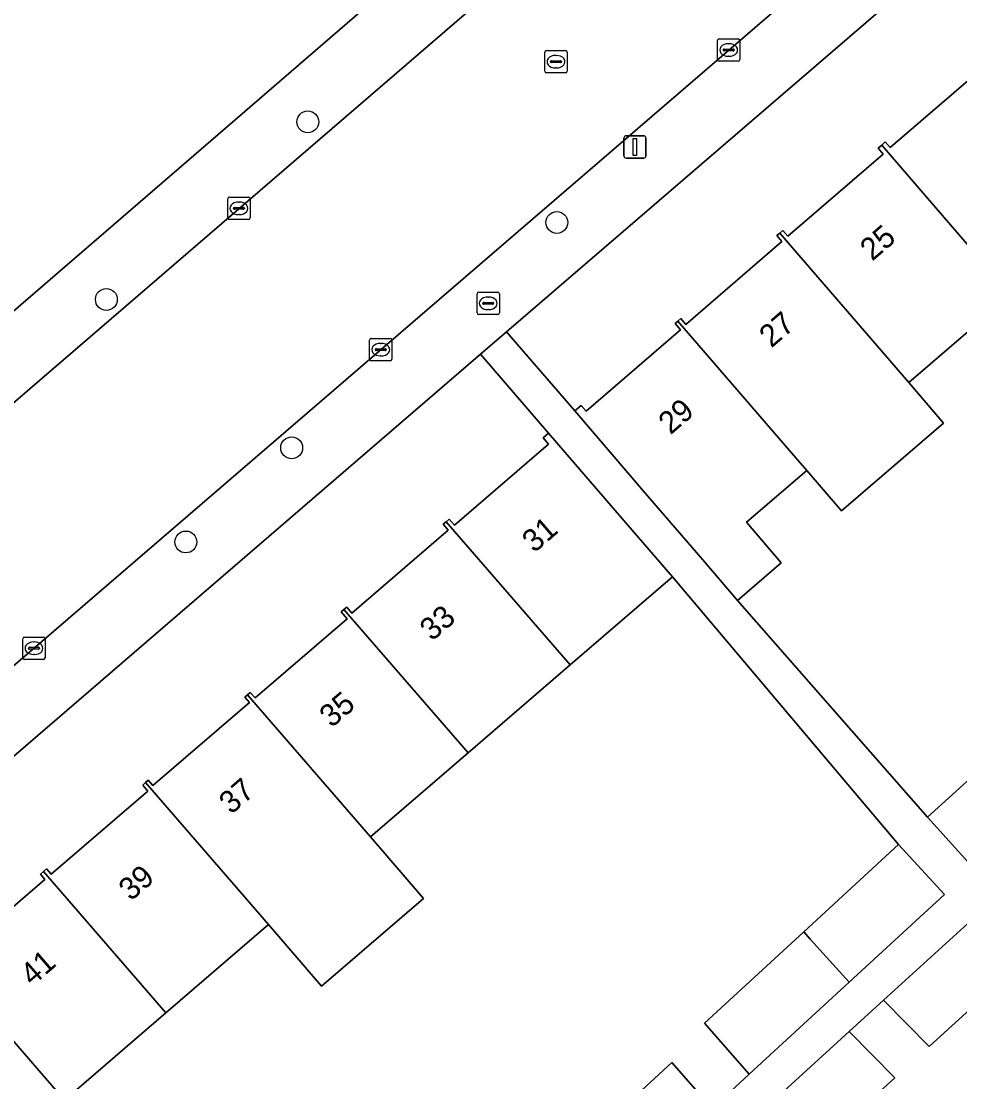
# Model space of a CAD drawing. Extents: x 159217 to 160349, y 381246 to 382172.
# Drawn here: x 160012.93 to 160054.9, y 381881.22 to 381928.65 of the extents above; entities that cross this region are included whole.
import ezdxf

# ---------------------------------------------------------------- set-up
doc = ezdxf.new("R2010")
doc.units = 0
for name, color, linetype in [('IMGEO_Boom', 7, 'Continuous'), ('IMGEO_Brandkraan', 7, 'Continuous'), ('IMGEO_Erf', 7, 'Continuous'), ('IMGEO_Kolk', 7, 'Continuous'), ('IMGEO_Lichtmast', 7, 'Continuous'), ('IMGEO_Pand', 7, 'Continuous'), ('IMGEO_Pand_nummerreeks', 7, 'Continuous'), ('IMGEO_Rijbaan_lokaal_open', 7, 'Continuous'), ('IMGEO_Rioolput', 7, 'Continuous'), ('IMGEO_Voetpad_open', 7, 'Continuous')]:
    doc.layers.add(name, color=color, linetype=linetype)

msp = doc.modelspace()

# ---------------------------------------------------------------- linework, layer by layer
at = {"layer": 'IMGEO_Boom'}
for centre in [(160025.745, 381924.148), (160036.883, 381919.652), (160016.74, 381916.209), (160025.025, 381909.571), (160020.292, 381905.364)]:
    msp.add_circle(centre, 0.489, dxfattribs=at)
at = {"layer": 'IMGEO_Brandkraan'}
for p, q in [((160033.313, 381915.609), (160033.313, 381916.461)), ((160033.388, 381916.535), (160034.24, 381916.535)), ((160034.314, 381916.461), (160034.314, 381915.609)), ((160033.572, 381916.029), (160033.572, 381916.041)), ((160034.01, 381915.992), (160033.612, 381915.992)), ((160033.615, 381916.078), (160034.013, 381916.078)), ((160033.801, 381916.315), (160033.826, 381916.315)), ((160034.056, 381916.041), (160034.056, 381916.029)), ((160034.24, 381915.535), (160033.388, 381915.535)), ((160033.824, 381915.755), (160033.799, 381915.755))]:
    msp.add_line(p, q, dxfattribs=at)
for points in [[(160033.313, 381915.609), (160033.313, 381916.461)], [(160033.388, 381916.535), (160034.24, 381916.535)], [(160034.314, 381916.461), (160034.314, 381915.609)], [(160034.24, 381915.535), (160033.388, 381915.535)]]:
    msp.add_lwpolyline(points, dxfattribs=at)
for centre, radius, start, end in [((160033.39, 381916.459), 0.0765, 91.552, 178.448), ((160033.39, 381916.459), 0.0765, 91.552, 178.448), ((160034.238, 381916.459), 0.0765, 1.552, 88.448), ((160034.238, 381916.459), 0.0765, 1.552, 88.448), ((160033.612, 381916.038), 0.0403, 85.8775, 175.7526), ((160033.609, 381916.028), 0.0366, 178.938, 274.7102), ((160034.013, 381916.035), 0.043, 264.8664, 352.4533), ((160034.017, 381916.04), 0.0386, 1.7309, 96.639), ((160033.39, 381915.611), 0.0765, 181.552, 268.448), ((160033.39, 381915.611), 0.0765, 181.552, 268.448), ((160034.238, 381915.611), 0.0765, 271.552, 358.448), ((160034.238, 381915.611), 0.0765, 271.552, 358.448)]:
    msp.add_arc(centre, radius, start, end, dxfattribs=at)
for centre, major_axis, ratio, start_param, end_param in [((160033.8, 381916.035), (-0.387, 0.002), 0.722429, 4.712389, 7.853982), ((160033.825, 381916.035), (-0.39, 0.002), 0.717154, 1.570796, 4.712389)]:
    msp.add_ellipse(centre, major_axis=major_axis, ratio=ratio, start_param=start_param, end_param=end_param, dxfattribs=at)
at = {"layer": 'IMGEO_Erf'}
for points in [[(159951.731, 381863.172), (160032.516, 381932.902), (160035.937, 381935.855), (160047.054, 381945.45), (160050.259, 381948.217), (160066.708, 381962.801), (160069.798, 381966.001)], [(160067.439, 381942.998), (160034.634, 381914.758), (160037.679, 381911.22), (160037.972, 381911.472), (160038.196, 381911.212), (160042.416, 381914.844), (160042.168, 381915.132), (160042.296, 381915.242), (160042.424, 381915.352), (160042.645, 381915.095), (160046.948, 381918.798), (160046.721, 381919.062), (160046.852, 381919.175), (160046.986, 381919.29), (160047.206, 381919.035), (160051.475, 381922.709), (160051.248, 381922.973), (160051.41, 381923.112), (160051.57, 381923.25), (160051.783, 381923.003), (160055.997, 381926.63)], [(160057.181, 381916.418), (160052.615, 381912.488), (160054.174, 381910.677), (160049.612, 381906.75), (160048.053, 381908.562), (160045.358, 381906.243), (160046.918, 381904.431), (160044.967, 381902.752), (160053.451, 381893.049), (160057.928, 381897.108)], [(160009.726, 381886.595), (160013.99, 381890.266), (160013.787, 381890.502), (160013.927, 381890.622), (160014.069, 381890.744), (160014.275, 381890.505), (160018.597, 381894.225), (160018.367, 381894.493), (160018.49, 381894.599), (160018.615, 381894.707), (160018.818, 381894.471), (160023.132, 381898.183), (160022.927, 381898.421), (160023.051, 381898.527), (160023.175, 381898.634), (160023.388, 381898.387), (160027.507, 381901.932), (160027.241, 381902.241), (160027.362, 381902.345), (160027.487, 381902.452), (160027.722, 381902.179), (160032.027, 381905.884), (160031.796, 381906.153), (160031.931, 381906.269), (160032.064, 381906.384), (160032.302, 381906.107), (160036.513, 381909.731), (160036.264, 381910.022), (160036.511, 381910.234), (160033.475, 381913.761), (160000, 381884.944)], [(160039.334, 381879.61), (160042.03, 381882.092), (160043.83, 381880.035), (160045.482, 381881.556), (160043.481, 381883.844), (160047.919, 381887.931), (160052.159, 381891.834), (160042.051, 381903.798), (160037.477, 381899.861), (160032.912, 381895.932), (160028.547, 381892.175), (160030.915, 381889.425), (160026.353, 381885.498), (160023.986, 381888.249), (160019.398, 381884.3), (160014.863, 381880.397)], [(160067.787, 381877.048), (160057.544, 381886.458), (160053.532, 381882.802), (160051.489, 381884.866), (160049.953, 381883.467), (160051.997, 381881.402), (160049.055, 381878.721)]]:
    msp.add_lwpolyline(points, dxfattribs=at)
at = {"layer": 'IMGEO_Kolk'}
for p, q in [((160044.065, 381926.936), (160044.065, 381927.788)), ((160044.14, 381927.862), (160044.992, 381927.862)), ((160045.066, 381927.788), (160045.066, 381926.936)), ((160044.324, 381927.356), (160044.324, 381927.368)), ((160044.762, 381927.319), (160044.364, 381927.319)), ((160044.367, 381927.405), (160044.765, 381927.405)), ((160044.553, 381927.642), (160044.578, 381927.642)), ((160044.808, 381927.368), (160044.808, 381927.356)), ((160044.992, 381926.862), (160044.14, 381926.862)), ((160044.576, 381927.082), (160044.551, 381927.082)), ((160022.166, 381919.856), (160022.166, 381920.708)), ((160022.241, 381920.782), (160023.093, 381920.782)), ((160023.167, 381920.708), (160023.167, 381919.856)), ((160022.425, 381920.276), (160022.425, 381920.288)), ((160022.863, 381920.239), (160022.465, 381920.239)), ((160022.468, 381920.325), (160022.866, 381920.325)), ((160022.654, 381920.562), (160022.679, 381920.562)), ((160022.909, 381920.288), (160022.909, 381920.276)), ((160023.093, 381919.782), (160022.241, 381919.782)), ((160022.677, 381920.002), (160022.652, 381920.002)), ((160028.583, 381914.464), (160029.435, 381914.464)), ((160028.508, 381913.538), (160028.508, 381914.39)), ((160028.767, 381913.958), (160028.767, 381913.97)), ((160028.81, 381914.007), (160029.208, 381914.007)), ((160028.996, 381914.244), (160029.021, 381914.244)), ((160029.251, 381913.97), (160029.251, 381913.958)), ((160029.509, 381914.39), (160029.509, 381913.538)), ((160029.205, 381913.921), (160028.807, 381913.921)), ((160029.019, 381913.684), (160028.994, 381913.684)), ((160029.435, 381913.464), (160028.583, 381913.464)), ((160013.001, 381900.184), (160013.001, 381901.036)), ((160013.076, 381901.11), (160013.928, 381901.11)), ((160013.489, 381900.89), (160013.514, 381900.89)), ((160014.002, 381901.036), (160014.002, 381900.184)), ((160013.26, 381900.604), (160013.26, 381900.616)), ((160013.698, 381900.567), (160013.3, 381900.567)), ((160013.303, 381900.653), (160013.701, 381900.653)), ((160013.512, 381900.33), (160013.487, 381900.33)), ((160013.744, 381900.616), (160013.744, 381900.604)), ((160013.928, 381900.11), (160013.076, 381900.11))]:
    msp.add_line(p, q, dxfattribs=at)
for points in [[(160044.065, 381926.936), (160044.065, 381927.788)], [(160044.14, 381927.862), (160044.992, 381927.862)], [(160045.066, 381927.788), (160045.066, 381926.936)], [(160044.992, 381926.862), (160044.14, 381926.862)], [(160022.166, 381919.856), (160022.166, 381920.708)], [(160022.241, 381920.782), (160023.093, 381920.782)], [(160023.167, 381920.708), (160023.167, 381919.856)], [(160023.093, 381919.782), (160022.241, 381919.782)], [(160028.583, 381914.464), (160029.435, 381914.464)], [(160028.508, 381913.538), (160028.508, 381914.39)], [(160029.509, 381914.39), (160029.509, 381913.538)], [(160029.435, 381913.464), (160028.583, 381913.464)], [(160013.001, 381900.184), (160013.001, 381901.036)], [(160013.076, 381901.11), (160013.928, 381901.11)], [(160014.002, 381901.036), (160014.002, 381900.184)], [(160013.928, 381900.11), (160013.076, 381900.11)]]:
    msp.add_lwpolyline(points, dxfattribs=at)
for centre, radius, start, end in [((160044.142, 381927.786), 0.0765, 91.552, 178.448), ((160044.142, 381927.786), 0.0765, 91.552, 178.448), ((160044.99, 381927.786), 0.0765, 1.552, 88.448), ((160044.99, 381927.786), 0.0765, 1.552, 88.448), ((160044.364, 381927.365), 0.0403, 85.8775, 175.7526), ((160044.361, 381927.355), 0.0366, 178.938, 274.7102), ((160044.765, 381927.362), 0.043, 264.8664, 352.4533), ((160044.769, 381927.367), 0.0386, 1.7309, 96.639), ((160044.142, 381926.938), 0.0765, 181.552, 268.448), ((160044.142, 381926.938), 0.0765, 181.552, 268.448), ((160044.99, 381926.938), 0.0765, 271.552, 358.448), ((160044.99, 381926.938), 0.0765, 271.552, 358.448), ((160022.243, 381920.706), 0.0765, 91.552, 178.448), ((160022.243, 381920.706), 0.0765, 91.552, 178.448), ((160023.091, 381920.706), 0.0765, 1.552, 88.448), ((160023.091, 381920.706), 0.0765, 1.552, 88.448), ((160022.465, 381920.285), 0.0403, 85.8775, 175.7526), ((160022.462, 381920.275), 0.0366, 178.938, 274.7102), ((160022.866, 381920.282), 0.043, 264.8664, 352.4533), ((160022.87, 381920.287), 0.0386, 1.7309, 96.639), ((160022.243, 381919.858), 0.0765, 181.552, 268.448), ((160022.243, 381919.858), 0.0765, 181.552, 268.448), ((160023.091, 381919.858), 0.0765, 271.552, 358.448), ((160023.091, 381919.858), 0.0765, 271.552, 358.448), ((160028.585, 381914.388), 0.0765, 91.552, 178.448), ((160028.585, 381914.388), 0.0765, 91.552, 178.448), ((160029.433, 381914.388), 0.0765, 1.552, 88.448), ((160029.433, 381914.388), 0.0765, 1.552, 88.448), ((160028.807, 381913.967), 0.0403, 85.8775, 175.7526), ((160029.212, 381913.969), 0.0386, 1.7309, 96.639), ((160028.585, 381913.54), 0.0765, 181.552, 268.448), ((160028.585, 381913.54), 0.0765, 181.552, 268.448), ((160028.804, 381913.957), 0.0366, 178.938, 274.7102), ((160029.208, 381913.964), 0.043, 264.8664, 352.4533), ((160029.433, 381913.54), 0.0765, 271.552, 358.448), ((160029.433, 381913.54), 0.0765, 271.552, 358.448), ((160013.078, 381901.034), 0.0765, 91.552, 178.448), ((160013.078, 381901.034), 0.0765, 91.552, 178.448), ((160013.926, 381901.034), 0.0765, 1.552, 88.448), ((160013.926, 381901.034), 0.0765, 1.552, 88.448), ((160013.3, 381900.613), 0.0403, 85.8775, 175.7526), ((160013.297, 381900.603), 0.0366, 178.938, 274.7102), ((160013.701, 381900.61), 0.043, 264.8664, 352.4533), ((160013.705, 381900.615), 0.0386, 1.7309, 96.639), ((160013.078, 381900.186), 0.0765, 181.552, 268.448), ((160013.078, 381900.186), 0.0765, 181.552, 268.448), ((160013.926, 381900.186), 0.0765, 271.552, 358.448), ((160013.926, 381900.186), 0.0765, 271.552, 358.448)]:
    msp.add_arc(centre, radius, start, end, dxfattribs=at)
for centre, major_axis, ratio, start_param, end_param in [((160044.552, 381927.362), (-0.387, 0.002), 0.722429, 4.712389, 7.853982), ((160044.577, 381927.362), (-0.39, 0.002), 0.717154, 1.570796, 4.712389), ((160022.653, 381920.282), (-0.387, 0.002), 0.722429, 4.712389, 7.853982), ((160022.678, 381920.282), (-0.39, 0.002), 0.717154, 1.570796, 4.712389), ((160028.995, 381913.964), (-0.387, 0.002), 0.722429, 4.712389, 7.853982), ((160029.02, 381913.964), (-0.39, 0.002), 0.717154, 1.570796, 4.712389), ((160013.488, 381900.61), (-0.387, 0.002), 0.722429, 4.712389, 7.853982), ((160013.513, 381900.61), (-0.39, 0.002), 0.717154, 1.570796, 4.712389)]:
    msp.add_ellipse(centre, major_axis=major_axis, ratio=ratio, start_param=start_param, end_param=end_param, dxfattribs=at)
at = {"layer": 'IMGEO_Lichtmast'}
for p, q in [((160039.977, 381923.527), (160040.767, 381923.527)), ((160040.767, 381923.527), (160039.977, 381923.527)), ((160039.877, 381922.627), (160039.877, 381923.427)), ((160039.877, 381923.427), (160039.877, 381922.627)), ((160040.867, 381923.427), (160040.867, 381922.627)), ((160040.867, 381922.627), (160040.867, 381923.427)), ((160040.767, 381922.527), (160039.977, 381922.527)), ((160039.977, 381922.527), (160040.767, 381922.527))]:
    msp.add_line(p, q, dxfattribs=at)
msp.add_lwpolyline([(160040.297, 381923.402), (160040.447, 381923.402), (160040.447, 381922.652), (160040.297, 381922.652), (160040.297, 381923.402)], dxfattribs=at)
for centre, start, end in [((160039.977, 381923.427), 90, 180), ((160039.977, 381923.427), 90, 180), ((160040.767, 381923.427), 0, 90), ((160040.767, 381923.427), 360, 90), ((160039.977, 381922.627), 180, 270), ((160039.977, 381922.627), 180, 270), ((160040.767, 381922.627), 270, 0), ((160040.767, 381922.627), 270, 0)]:
    msp.add_arc(centre, 0.1, start, end, dxfattribs=at)
at = {"layer": 'IMGEO_Pand'}
for points in [[(160055.977, 381927.005), (160055.803, 381926.855), (160055.997, 381926.63), (160051.783, 381923.003), (160051.57, 381923.25), (160051.41, 381923.112), (160057.181, 381916.418), (160058.946, 381914.371), (160063.494, 381918.286), (160061.729, 381920.333)], [(160057.181, 381916.418), (160051.41, 381923.112), (160051.248, 381922.973), (160051.475, 381922.709), (160047.206, 381919.035), (160046.986, 381919.29), (160046.852, 381919.175), (160052.615, 381912.488)], [(160048.053, 381908.562), (160049.612, 381906.75), (160054.174, 381910.677), (160052.615, 381912.488), (160046.852, 381919.175), (160046.721, 381919.062), (160046.948, 381918.798), (160042.645, 381915.095), (160042.424, 381915.352), (160042.296, 381915.242), (160047.664, 381909.015)], [(160048.053, 381908.562), (160047.664, 381909.015), (160042.296, 381915.242), (160042.168, 381915.132), (160042.416, 381914.844), (160038.196, 381911.212), (160037.972, 381911.472), (160037.679, 381911.22), (160040.94, 381907.431), (160043.408, 381904.564), (160044.967, 381902.752), (160046.918, 381904.431), (160045.358, 381906.243)], [(160031.931, 381906.269), (160037.477, 381899.861), (160042.051, 381903.798), (160039.773, 381906.445), (160036.511, 381910.234), (160036.264, 381910.022), (160036.513, 381909.731), (160032.302, 381906.107), (160032.064, 381906.384)], [(160031.931, 381906.269), (160031.796, 381906.153), (160032.027, 381905.884), (160027.722, 381902.179), (160027.487, 381902.452), (160027.362, 381902.345), (160032.912, 381895.932), (160037.477, 381899.861)], [(160023.051, 381898.527), (160028.547, 381892.175), (160032.912, 381895.932), (160027.362, 381902.345), (160027.241, 381902.241), (160027.507, 381901.932), (160023.388, 381898.387), (160023.175, 381898.634)], [(160023.986, 381888.249), (160026.353, 381885.498), (160030.915, 381889.425), (160028.547, 381892.175), (160023.051, 381898.527), (160022.927, 381898.421), (160023.132, 381898.183), (160018.818, 381894.471), (160018.615, 381894.707), (160018.49, 381894.599)], [(160057.928, 381897.108), (160053.451, 381893.049), (160055.391, 381890.908), (160059.815, 381894.919)], [(160023.986, 381888.249), (160018.49, 381894.599), (160018.367, 381894.493), (160018.597, 381894.225), (160014.275, 381890.505), (160014.069, 381890.744), (160013.927, 381890.622), (160019.398, 381884.3)], [(160049.954, 381885.673), (160054.217, 381889.598), (160052.159, 381891.834), (160047.919, 381887.931), (160048.212, 381887.596)], [(160013.927, 381890.622), (160013.787, 381890.502), (160013.99, 381890.266), (160009.726, 381886.595), (160009.521, 381886.832), (160009.392, 381886.721), (160014.863, 381880.397), (160019.398, 381884.3)], [(160051.489, 381884.866), (160053.532, 381882.802), (160057.544, 381886.458), (160055.589, 381888.603)], [(160049.954, 381885.673), (160048.212, 381887.596), (160047.919, 381887.931), (160043.481, 381883.844), (160045.482, 381881.556)], [(160010.339, 381876.502), (160014.863, 381880.397), (160009.392, 381886.721), (160009.266, 381886.612), (160009.466, 381886.38), (160005.191, 381882.7), (160005.012, 381882.908), (160004.889, 381882.802)], [(160049.953, 381883.467), (160047.011, 381880.786), (160049.055, 381878.721), (160051.997, 381881.402)], [(160039.334, 381879.61), (160039.358, 381879.582), (160041.167, 381877.583), (160043.83, 381880.035), (160042.03, 381882.092)]]:
    msp.add_lwpolyline(points, close=True, dxfattribs=at)
at = {"layer": 'IMGEO_Rijbaan_lokaal_open'}
msp.add_lwpolyline([(160059.423, 381951.93), (160052.575, 381946.033), (160049.17, 381943.102), (160037.988, 381933.472), (160034.563, 381930.523), (160000, 381900.762), (159995.231, 381896.742), (159992.095, 381893.974), (159987.216, 381889.848), (159993.21, 381883.114), (159998.229, 381887.404), (160000, 381888.954), (160012.675, 381899.899), (160065.438, 381945.337)], dxfattribs=at)
at = {"layer": 'IMGEO_Rioolput'}
for p, q in [((160036.343, 381926.414), (160036.343, 381927.266)), ((160036.418, 381927.34), (160037.27, 381927.34)), ((160037.344, 381927.266), (160037.344, 381926.414)), ((160036.602, 381926.834), (160036.602, 381926.846)), ((160037.04, 381926.797), (160036.642, 381926.797)), ((160036.645, 381926.883), (160037.043, 381926.883)), ((160036.831, 381927.12), (160036.856, 381927.12)), ((160037.086, 381926.846), (160037.086, 381926.834)), ((160037.27, 381926.34), (160036.418, 381926.34)), ((160036.854, 381926.56), (160036.829, 381926.56))]:
    msp.add_line(p, q, dxfattribs=at)
for points in [[(160036.343, 381926.414), (160036.343, 381927.266)], [(160036.418, 381927.34), (160037.27, 381927.34)], [(160037.344, 381927.266), (160037.344, 381926.414)], [(160037.27, 381926.34), (160036.418, 381926.34)]]:
    msp.add_lwpolyline(points, dxfattribs=at)
for centre, radius, start, end in [((160036.42, 381927.264), 0.0765, 91.552, 178.448), ((160036.42, 381927.264), 0.0765, 91.552, 178.448), ((160037.268, 381927.264), 0.0765, 1.552, 88.448), ((160037.268, 381927.264), 0.0765, 1.552, 88.448), ((160036.642, 381926.843), 0.0403, 85.8775, 175.7526), ((160036.639, 381926.833), 0.0366, 178.938, 274.7102), ((160037.043, 381926.84), 0.043, 264.8664, 352.4533), ((160037.047, 381926.845), 0.0386, 1.7309, 96.639), ((160036.42, 381926.416), 0.0765, 181.552, 268.448), ((160036.42, 381926.416), 0.0765, 181.552, 268.448), ((160037.268, 381926.416), 0.0765, 271.552, 358.448), ((160037.268, 381926.416), 0.0765, 271.552, 358.448)]:
    msp.add_arc(centre, radius, start, end, dxfattribs=at)
for centre, major_axis, ratio, start_param, end_param in [((160036.83, 381926.84), (-0.387, 0.002), 0.722429, 4.712389, 7.853982), ((160036.855, 381926.84), (-0.39, 0.002), 0.717154, 1.570796, 4.712389)]:
    msp.add_ellipse(centre, major_axis=major_axis, ratio=ratio, start_param=start_param, end_param=end_param, dxfattribs=at)
at = {"layer": 'IMGEO_Voetpad_open'}
for points in [[(160076.575, 381973.183), (160073.471, 381969.337), (160070.179, 381965.651), (160069.798, 381966.001), (160066.708, 381962.801), (160050.259, 381948.217), (160047.054, 381945.45), (160035.937, 381935.855), (160032.516, 381932.902), (159951.731, 381863.172), (159947.76, 381859.745), (159941.192, 381854.075), (159940.376, 381853.371), (159939.046, 381852.174)], [(159992.095, 381893.974), (159995.231, 381896.742), (160000, 381900.762), (160034.563, 381930.523), (160037.988, 381933.472), (160049.17, 381943.102), (160052.575, 381946.033), (160059.423, 381951.93), (160061.392, 381953.701), (160066.142, 381958.062), (160068.368, 381960.235), (160072.029, 381964.202), (160072.21, 381964.39), (160072.959, 381965.169), (160073.897, 381966.186)], [(160065.438, 381945.337), (160012.675, 381899.899), (160000, 381888.954), (159998.229, 381887.404), (159993.21, 381883.114), (159982.838, 381874.211), (159972.211, 381865.09), (159952.156, 381847.982), (159950.972, 381846.948)], [(159948.828, 381842.865), (159948.378, 381831.596), (159952.057, 381829.709), (159957.077, 381834.899), (159958.818, 381836.919), (159955.642, 381840.217), (159957.007, 381841.635), (159990.64, 381876.569), (159990.482, 381876.75), (159992.495, 381878.483), (160000, 381884.944), (160033.475, 381913.761), (160034.634, 381914.758), (160067.439, 381942.998)], [(160055.391, 381890.908), (160053.451, 381893.049), (160044.967, 381902.752), (160043.408, 381904.564), (160040.94, 381907.431), (160037.679, 381911.22), (160034.634, 381914.758), (160033.475, 381913.761), (160036.511, 381910.234), (160039.773, 381906.445), (160042.051, 381903.798), (160052.159, 381891.834), (160054.217, 381889.598), (160049.954, 381885.673), (160045.482, 381881.556), (160043.83, 381880.035)], [(160047.011, 381880.786), (160049.953, 381883.467), (160051.489, 381884.866), (160055.589, 381888.603), (160057.544, 381886.458), (160067.787, 381877.048)]]:
    msp.add_lwpolyline(points, dxfattribs=at)

# ---------------------------------------------------------------- texts
at = {"layer": 'IMGEO_Pand_nummerreeks'}
for s, rotation, p in [('25', 40.7322, (160050.983, 381917.894)), ('27', 40.7322, (160046.474, 381914.011)), ('29', 40.7322, (160041.965, 381910.129)), ('31', 40.7999, (160035.873, 381904.845)), ('33', 40.7999, (160031.298, 381900.896)), ('35', 40.7999, (160026.81, 381897.022)), ('37', 40.7999, (160022.322, 381893.148)), ('39', 40.7999, (160017.833, 381889.274)), ('41', 40.8003, (160013.431, 381885.473))]:
    msp.add_text(s, height=1, rotation=rotation, dxfattribs=at).set_placement(p)

doc.saveas('drawing.dxf')
